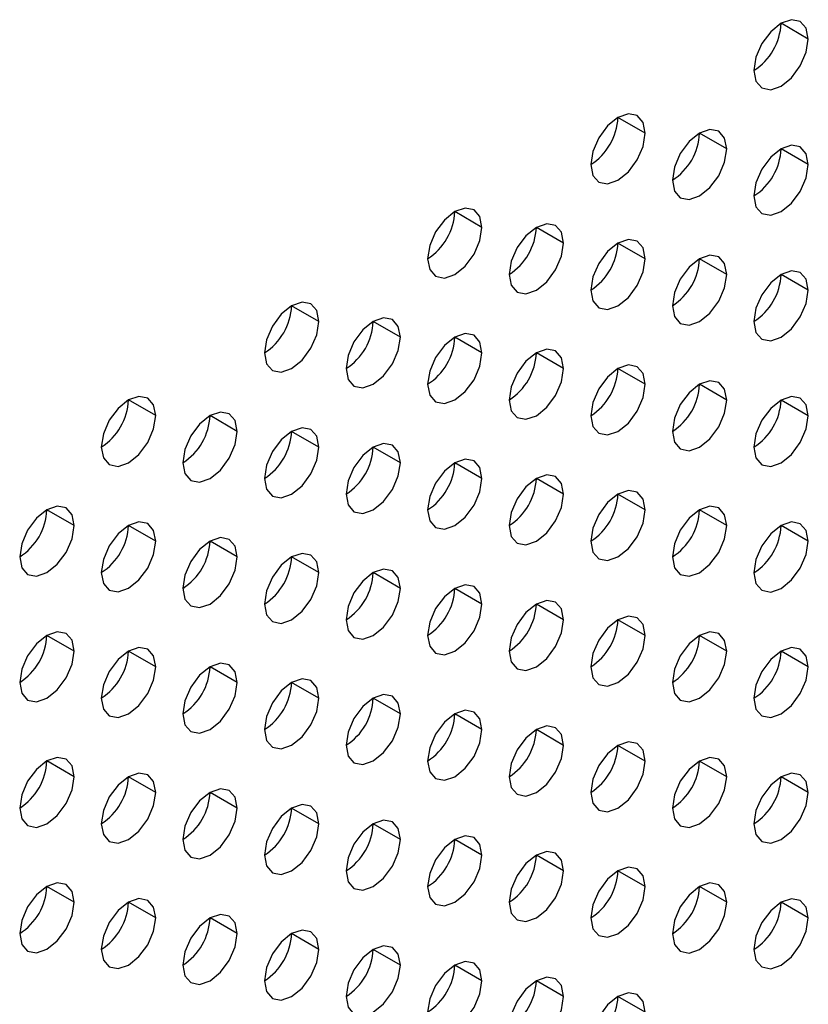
# Model space of a CAD drawing. Header units: millimetres. Extents: x 0 to 1118, y 0 to 864.
# Tile 341 of 438: x 982.29 to 984.34, y 682.05 to 684.61. Entities that reach past the tile are written whole.
import ezdxf

# ---------------------------------------------------------------- set-up
doc = ezdxf.new("R2010")
doc.units = ezdxf.units.MM

msp = doc.modelspace()

# ---------------------------------------------------------------- linework, layer by layer
at = {"color": 7, "linetype": 'Continuous', "lineweight": 25}
for p, q in [((984.341, 684.5645), (984.2703, 684.6053)), ((983.9168, 684.3196), (983.8461, 684.3604)), ((984.1289, 684.2787), (984.0582, 684.3195)), ((984.341, 684.2379), (984.2703, 684.2787)), ((983.4925, 684.0746), (983.4218, 684.1155)), ((983.7047, 684.0338), (983.6339, 684.0746)), ((983.9168, 683.993), (983.8461, 684.0338)), ((984.1289, 683.9521), (984.0582, 683.9929)), ((984.341, 683.9113), (984.2703, 683.9521)), ((983.0683, 683.8297), (982.9975, 683.8705)), ((983.2804, 683.7889), (983.2097, 683.8297)), ((983.4925, 683.748), (983.4218, 683.7888)), ((983.7047, 683.7072), (983.6339, 683.748)), ((983.9168, 683.6663), (983.8461, 683.7072)), ((984.1289, 683.6255), (984.0582, 683.6663)), ((982.644, 683.5848), (982.5733, 683.6256)), ((984.341, 683.5846), (984.2703, 683.6255)), ((982.8561, 683.544), (982.7854, 683.5848)), ((983.0683, 683.5031), (982.9975, 683.5439)), ((983.2804, 683.4623), (983.2097, 683.5031)), ((983.4925, 683.4214), (983.4218, 683.4622)), ((983.7047, 683.3806), (983.6339, 683.4214)), ((983.9168, 683.3397), (983.8461, 683.3805)), ((982.4319, 683.299), (982.3611, 683.3399)), ((984.1289, 683.2989), (984.0582, 683.3397)), ((982.644, 683.2582), (982.5733, 683.299)), ((984.341, 683.258), (984.2703, 683.2988)), ((982.8561, 683.2173), (982.7854, 683.2582)), ((983.0683, 683.1765), (982.9975, 683.2173)), ((983.2804, 683.1356), (983.2097, 683.1765)), ((983.4925, 683.0948), (983.4218, 683.1356)), ((983.7047, 683.0539), (983.6339, 683.0948)), ((983.9168, 683.0131), (983.8461, 683.0539)), ((982.4319, 682.9724), (982.3611, 683.0132)), ((984.1289, 682.9723), (984.0582, 683.0131)), ((982.644, 682.9316), (982.5733, 682.9724)), ((984.341, 682.9314), (984.2703, 682.9722)), ((982.8561, 682.8907), (982.7854, 682.9315)), ((983.0683, 682.8499), (982.9975, 682.8907)), ((983.2804, 682.809), (983.2097, 682.8498)), ((983.4925, 682.7682), (983.4218, 682.809)), ((983.7047, 682.7273), (983.6339, 682.7682)), ((983.9168, 682.6865), (983.8461, 682.7273)), ((982.4319, 682.6458), (982.3611, 682.6866)), ((984.1289, 682.6456), (984.0582, 682.6865)), ((982.644, 682.605), (982.5733, 682.6458)), ((984.341, 682.6048), (984.2703, 682.6456)), ((982.8561, 682.5641), (982.7854, 682.6049)), ((983.0683, 682.5233), (982.9975, 682.5641)), ((983.2804, 682.4824), (983.2097, 682.5232)), ((983.4925, 682.4416), (983.4218, 682.4824)), ((983.7047, 682.4007), (983.6339, 682.4415)), ((983.9168, 682.3599), (983.8461, 682.4007)), ((982.4319, 682.3192), (982.3611, 682.36)), ((984.1289, 682.319), (984.0582, 682.3598)), ((982.644, 682.2783), (982.5733, 682.3192)), ((984.341, 682.2782), (984.2703, 682.319)), ((982.8561, 682.2375), (982.7854, 682.2783)), ((983.0683, 682.1966), (982.9975, 682.2375)), ((983.2804, 682.1558), (983.2097, 682.1966)), ((983.4925, 682.1149), (983.4218, 682.1558)), ((983.7047, 682.0741), (983.6339, 682.1149)), ((983.9168, 682.0333), (983.8461, 682.0741))]:
    msp.add_line(p, q, dxfattribs=at)
at = {"color": 7, "linetype": 'Continuous', "lineweight": 25, "flags": 128}
for points in [[(984.341, 684.5645), (984.3357, 684.5926), (984.3203, 684.6103), (984.2974, 684.6147), (984.2703, 684.6053), (984.2433, 684.5835), (984.2203, 684.5525), (984.205, 684.5172), (984.1996, 684.4828)], [(984.1996, 684.4828), (984.205, 684.4547), (984.2203, 684.4371), (984.2433, 684.4326), (984.2703, 684.442), (984.2974, 684.4639), (984.3203, 684.4948), (984.3357, 684.5301), (984.341, 684.5645)], [(983.9168, 684.3196), (983.9114, 684.3477), (983.8961, 684.3653), (983.8731, 684.3698), (983.8461, 684.3604), (983.819, 684.3386), (983.7961, 684.3076), (983.7807, 684.2723), (983.7754, 684.2379)], [(983.7754, 684.2379), (983.7807, 684.2098), (983.7961, 684.1921), (983.819, 684.1877), (983.8461, 684.1971), (983.8731, 684.2189), (983.8961, 684.2499), (983.9114, 684.2852), (983.9168, 684.3196)], [(984.1289, 684.2787), (984.1235, 684.3069), (984.1082, 684.3245), (984.0853, 684.329), (984.0582, 684.3196), (984.0311, 684.2977), (984.0082, 684.2668), (983.9929, 684.2314), (983.9875, 684.1971)], [(984.341, 684.2379), (984.3357, 684.266), (984.3203, 684.2837), (984.2974, 684.2881), (984.2703, 684.2787), (984.2433, 684.2569), (984.2203, 684.2259), (984.205, 684.1906), (984.1996, 684.1562)], [(983.9875, 684.1971), (983.9929, 684.1689), (984.0082, 684.1513), (984.0311, 684.1468), (984.0582, 684.1562), (984.0853, 684.1781), (984.1082, 684.209), (984.1235, 684.2444), (984.1289, 684.2787)], [(984.1996, 684.1562), (984.205, 684.1281), (984.2203, 684.1105), (984.2433, 684.106), (984.2703, 684.1154), (984.2974, 684.1372), (984.3203, 684.1682), (984.3357, 684.2035), (984.341, 684.2379)], [(983.4925, 684.0746), (983.4871, 684.1028), (983.4718, 684.1204), (983.4489, 684.1249), (983.4218, 684.1155), (983.3947, 684.0936), (983.3718, 684.0627), (983.3565, 684.0274), (983.3511, 683.993)], [(983.7047, 684.0338), (983.6993, 684.0619), (983.6839, 684.0796), (983.661, 684.084), (983.6339, 684.0746), (983.6069, 684.0528), (983.5839, 684.0219), (983.5686, 683.9865), (983.5632, 683.9522)], [(983.3511, 683.993), (983.3565, 683.9649), (983.3718, 683.9472), (983.3947, 683.9428), (983.4218, 683.9522), (983.4489, 683.974), (983.4718, 684.005), (983.4871, 684.0403), (983.4925, 684.0746)], [(983.5632, 683.9522), (983.5686, 683.924), (983.5839, 683.9064), (983.6069, 683.9019), (983.6339, 683.9113), (983.661, 683.9332), (983.6839, 683.9641), (983.6993, 683.9994), (983.7047, 684.0338)], [(983.9168, 683.993), (983.9114, 684.0211), (983.8961, 684.0387), (983.8731, 684.0432), (983.8461, 684.0338), (983.819, 684.0119), (983.7961, 683.981), (983.7807, 683.9457), (983.7754, 683.9113)], [(984.1289, 683.9521), (984.1235, 683.9802), (984.1082, 683.9979), (984.0853, 684.0023), (984.0582, 683.9929), (984.0311, 683.9711), (984.0082, 683.9402), (983.9929, 683.9048), (983.9875, 683.8705)], [(983.7754, 683.9113), (983.7807, 683.8832), (983.7961, 683.8655), (983.819, 683.8611), (983.8461, 683.8705), (983.8731, 683.8923), (983.8961, 683.9233), (983.9114, 683.9586), (983.9168, 683.993)], [(983.9875, 683.8705), (983.9929, 683.8423), (984.0082, 683.8247), (984.0311, 683.8202), (984.0582, 683.8296), (984.0853, 683.8515), (984.1082, 683.8824), (984.1235, 683.9177), (984.1289, 683.9521)], [(984.341, 683.9113), (984.3357, 683.9394), (984.3203, 683.957), (984.2974, 683.9615), (984.2703, 683.9521), (984.2433, 683.9303), (984.2203, 683.8993), (984.205, 683.864), (984.1996, 683.8296)], [(984.1996, 683.8296), (984.205, 683.8015), (984.2203, 683.7838), (984.2433, 683.7794), (984.2703, 683.7888), (984.2974, 683.8106), (984.3203, 683.8416), (984.3357, 683.8769), (984.341, 683.9113)], [(983.0683, 683.8297), (983.0629, 683.8579), (983.0475, 683.8755), (983.0246, 683.88), (982.9975, 683.8706), (982.9705, 683.8487), (982.9475, 683.8178), (982.9322, 683.7824), (982.9268, 683.7481)], [(982.9268, 683.7481), (982.9322, 683.7199), (982.9475, 683.7023), (982.9705, 683.6978), (982.9975, 683.7072), (983.0246, 683.7291), (983.0475, 683.76), (983.0629, 683.7954), (983.0683, 683.8297)], [(983.2804, 683.7889), (983.275, 683.817), (983.2597, 683.8347), (983.2367, 683.8391), (983.2097, 683.8297), (983.1826, 683.8079), (983.1597, 683.7769), (983.1443, 683.7416), (983.139, 683.7072)], [(983.4925, 683.748), (983.4871, 683.7762), (983.4718, 683.7938), (983.4489, 683.7983), (983.4218, 683.7889), (983.3947, 683.767), (983.3718, 683.7361), (983.3565, 683.7007), (983.3511, 683.6664)], [(983.139, 683.7072), (983.1443, 683.6791), (983.1597, 683.6615), (983.1826, 683.657), (983.2097, 683.6664), (983.2367, 683.6882), (983.2597, 683.7192), (983.275, 683.7545), (983.2804, 683.7889)], [(983.3511, 683.6664), (983.3565, 683.6382), (983.3718, 683.6206), (983.3947, 683.6161), (983.4218, 683.6256), (983.4489, 683.6474), (983.4718, 683.6783), (983.4871, 683.7137), (983.4925, 683.748)], [(983.7047, 683.7072), (983.6993, 683.7353), (983.6839, 683.753), (983.661, 683.7574), (983.6339, 683.748), (983.6069, 683.7262), (983.5839, 683.6952), (983.5686, 683.6599), (983.5632, 683.6255)], [(983.5632, 683.6255), (983.5686, 683.5974), (983.5839, 683.5798), (983.6069, 683.5753), (983.6339, 683.5847), (983.661, 683.6065), (983.6839, 683.6375), (983.6993, 683.6728), (983.7047, 683.7072)], [(983.9168, 683.6663), (983.9114, 683.6945), (983.8961, 683.7121), (983.8731, 683.7166), (983.8461, 683.7072), (983.819, 683.6853), (983.7961, 683.6544), (983.7807, 683.619), (983.7754, 683.5847)], [(983.7754, 683.5847), (983.7807, 683.5566), (983.7961, 683.5389), (983.819, 683.5345), (983.8461, 683.5439), (983.8731, 683.5657), (983.8961, 683.5966), (983.9114, 683.632), (983.9168, 683.6663)], [(984.1289, 683.6255), (984.1235, 683.6536), (984.1082, 683.6713), (984.0853, 683.6757), (984.0582, 683.6663), (984.0311, 683.6445), (984.0082, 683.6135), (983.9929, 683.5782), (983.9875, 683.5438)], [(982.644, 683.5848), (982.6386, 683.6129), (982.6233, 683.6306), (982.6003, 683.635), (982.5733, 683.6256), (982.5462, 683.6038), (982.5233, 683.5729), (982.508, 683.5375), (982.5026, 683.5032)], [(983.9875, 683.5438), (983.9929, 683.5157), (984.0082, 683.4981), (984.0311, 683.4936), (984.0582, 683.503), (984.0853, 683.5249), (984.1082, 683.5558), (984.1235, 683.5911), (984.1289, 683.6255)], [(984.341, 683.5846), (984.3357, 683.6128), (984.3203, 683.6304), (984.2974, 683.6349), (984.2703, 683.6255), (984.2433, 683.6036), (984.2203, 683.5727), (984.205, 683.5374), (984.1996, 683.503)], [(982.8561, 683.544), (982.8507, 683.5721), (982.8354, 683.5897), (982.8125, 683.5942), (982.7854, 683.5848), (982.7584, 683.563), (982.7354, 683.532), (982.7201, 683.4967), (982.7147, 683.4623)], [(982.5026, 683.5032), (982.508, 683.475), (982.5233, 683.4574), (982.5462, 683.4529), (982.5733, 683.4623), (982.6003, 683.4842), (982.6233, 683.5151), (982.6386, 683.5504), (982.644, 683.5848)], [(984.1996, 683.503), (984.205, 683.4749), (984.2203, 683.4572), (984.2433, 683.4528), (984.2703, 683.4622), (984.2974, 683.484), (984.3203, 683.5149), (984.3357, 683.5503), (984.341, 683.5846)], [(982.7147, 683.4623), (982.7201, 683.4342), (982.7354, 683.4165), (982.7584, 683.4121), (982.7854, 683.4215), (982.8125, 683.4433), (982.8354, 683.4743), (982.8507, 683.5096), (982.8561, 683.544)], [(983.0683, 683.5031), (983.0629, 683.5312), (983.0475, 683.5489), (983.0246, 683.5533), (982.9975, 683.5439), (982.9705, 683.5221), (982.9475, 683.4912), (982.9322, 683.4558), (982.9268, 683.4215)], [(983.2804, 683.4623), (983.275, 683.4904), (983.2597, 683.508), (983.2367, 683.5125), (983.2097, 683.5031), (983.1826, 683.4813), (983.1597, 683.4503), (983.1443, 683.415), (983.139, 683.3806)], [(982.9268, 683.4215), (982.9322, 683.3933), (982.9475, 683.3757), (982.9705, 683.3712), (982.9975, 683.3806), (983.0246, 683.4025), (983.0475, 683.4334), (983.0629, 683.4688), (983.0683, 683.5031)], [(983.139, 683.3806), (983.1443, 683.3525), (983.1597, 683.3348), (983.1826, 683.3304), (983.2097, 683.3398), (983.2367, 683.3616), (983.2597, 683.3926), (983.275, 683.4279), (983.2804, 683.4623)], [(983.4925, 683.4214), (983.4871, 683.4496), (983.4718, 683.4672), (983.4489, 683.4717), (983.4218, 683.4622), (983.3947, 683.4404), (983.3718, 683.4095), (983.3565, 683.3741), (983.3511, 683.3398)], [(983.3511, 683.3398), (983.3565, 683.3116), (983.3718, 683.294), (983.3947, 683.2895), (983.4218, 683.2989), (983.4489, 683.3208), (983.4718, 683.3517), (983.4871, 683.3871), (983.4925, 683.4214)], [(983.7047, 683.3806), (983.6993, 683.4087), (983.6839, 683.4263), (983.661, 683.4308), (983.6339, 683.4214), (983.6069, 683.3996), (983.5839, 683.3686), (983.5686, 683.3333), (983.5632, 683.2989)], [(983.9168, 683.3397), (983.9114, 683.3679), (983.8961, 683.3855), (983.8731, 683.39), (983.8461, 683.3806), (983.819, 683.3587), (983.7961, 683.3278), (983.7807, 683.2924), (983.7754, 683.2581)], [(983.5632, 683.2989), (983.5686, 683.2708), (983.5839, 683.2531), (983.6069, 683.2487), (983.6339, 683.2581), (983.661, 683.2799), (983.6839, 683.3109), (983.6993, 683.3462), (983.7047, 683.3806)], [(982.4319, 683.299), (982.4265, 683.3272), (982.4111, 683.3448), (982.3882, 683.3493), (982.3611, 683.3399), (982.3341, 683.318), (982.3111, 683.2871), (982.2958, 683.2517), (982.2904, 683.2174)], [(983.7754, 683.2581), (983.7807, 683.2299), (983.7961, 683.2123), (983.819, 683.2078), (983.8461, 683.2172), (983.8731, 683.2391), (983.8961, 683.27), (983.9114, 683.3054), (983.9168, 683.3397)], [(984.1289, 683.2989), (984.1235, 683.327), (984.1082, 683.3447), (984.0853, 683.3491), (984.0582, 683.3397), (984.0311, 683.3179), (984.0082, 683.2869), (983.9929, 683.2516), (983.9875, 683.2172)], [(982.644, 683.2582), (982.6386, 683.2863), (982.6233, 683.304), (982.6003, 683.3084), (982.5733, 683.299), (982.5462, 683.2772), (982.5233, 683.2462), (982.508, 683.2109), (982.5026, 683.1765)], [(984.341, 683.258), (984.3357, 683.2862), (984.3203, 683.3038), (984.2974, 683.3083), (984.2703, 683.2989), (984.2433, 683.277), (984.2203, 683.2461), (984.205, 683.2107), (984.1996, 683.1764)], [(982.2904, 683.2174), (982.2958, 683.1892), (982.3111, 683.1716), (982.3341, 683.1672), (982.3611, 683.1766), (982.3882, 683.1984), (982.4111, 683.2293), (982.4265, 683.2647), (982.4319, 683.299)], [(983.9875, 683.2172), (983.9929, 683.1891), (984.0082, 683.1714), (984.0311, 683.167), (984.0582, 683.1764), (984.0853, 683.1982), (984.1082, 683.2292), (984.1235, 683.2645), (984.1289, 683.2989)], [(982.5026, 683.1765), (982.508, 683.1484), (982.5233, 683.1308), (982.5462, 683.1263), (982.5733, 683.1357), (982.6003, 683.1575), (982.6233, 683.1885), (982.6386, 683.2238), (982.644, 683.2582)], [(982.8561, 683.2173), (982.8507, 683.2455), (982.8354, 683.2631), (982.8125, 683.2676), (982.7854, 683.2582), (982.7584, 683.2363), (982.7354, 683.2054), (982.7201, 683.1701), (982.7147, 683.1357)], [(984.1996, 683.1764), (984.205, 683.1482), (984.2203, 683.1306), (984.2433, 683.1261), (984.2703, 683.1356), (984.2974, 683.1574), (984.3203, 683.1883), (984.3357, 683.2237), (984.341, 683.258)], [(982.7147, 683.1357), (982.7201, 683.1076), (982.7354, 683.0899), (982.7584, 683.0855), (982.7854, 683.0949), (982.8125, 683.1167), (982.8354, 683.1476), (982.8507, 683.183), (982.8561, 683.2173)], [(983.0683, 683.1765), (983.0629, 683.2046), (983.0475, 683.2223), (983.0246, 683.2267), (982.9975, 683.2173), (982.9705, 683.1955), (982.9475, 683.1645), (982.9322, 683.1292), (982.9268, 683.0948)], [(983.2804, 683.1356), (983.275, 683.1638), (983.2597, 683.1814), (983.2367, 683.1859), (983.2097, 683.1765), (983.1826, 683.1546), (983.1597, 683.1237), (983.1443, 683.0884), (983.139, 683.054)], [(982.9268, 683.0948), (982.9322, 683.0667), (982.9475, 683.0491), (982.9705, 683.0446), (982.9975, 683.054), (983.0246, 683.0759), (983.0475, 683.1068), (983.0629, 683.1421), (983.0683, 683.1765)], [(983.139, 683.054), (983.1443, 683.0259), (983.1597, 683.0082), (983.1826, 683.0038), (983.2097, 683.0132), (983.2367, 683.035), (983.2597, 683.0659), (983.275, 683.1013), (983.2804, 683.1356)], [(983.4925, 683.0948), (983.4871, 683.1229), (983.4718, 683.1406), (983.4489, 683.145), (983.4218, 683.1356), (983.3947, 683.1138), (983.3718, 683.0828), (983.3565, 683.0475), (983.3511, 683.0132)], [(983.7047, 683.0539), (983.6993, 683.0821), (983.6839, 683.0997), (983.661, 683.1042), (983.6339, 683.0948), (983.6069, 683.0729), (983.5839, 683.042), (983.5686, 683.0067), (983.5632, 682.9723)], [(983.3511, 683.0132), (983.3565, 682.985), (983.3718, 682.9674), (983.3947, 682.9629), (983.4218, 682.9723), (983.4489, 682.9942), (983.4718, 683.0251), (983.4871, 683.0604), (983.4925, 683.0948)], [(983.5632, 682.9723), (983.5686, 682.9442), (983.5839, 682.9265), (983.6069, 682.9221), (983.6339, 682.9315), (983.661, 682.9533), (983.6839, 682.9843), (983.6993, 683.0196), (983.7047, 683.0539)], [(983.9168, 683.0131), (983.9114, 683.0412), (983.8961, 683.0589), (983.8731, 683.0633), (983.8461, 683.0539), (983.819, 683.0321), (983.7961, 683.0012), (983.7807, 682.9658), (983.7754, 682.9315)], [(982.4319, 682.9724), (982.4265, 683.0006), (982.4111, 683.0182), (982.3882, 683.0227), (982.3611, 683.0132), (982.3341, 682.9914), (982.3111, 682.9605), (982.2958, 682.9251), (982.2904, 682.8908)], [(983.7754, 682.9315), (983.7807, 682.9033), (983.7961, 682.8857), (983.819, 682.8812), (983.8461, 682.8906), (983.8731, 682.9125), (983.8961, 682.9434), (983.9114, 682.9787), (983.9168, 683.0131)], [(984.1289, 682.9723), (984.1235, 683.0004), (984.1082, 683.018), (984.0853, 683.0225), (984.0582, 683.0131), (984.0311, 682.9913), (984.0082, 682.9603), (983.9929, 682.925), (983.9875, 682.8906)], [(982.644, 682.9316), (982.6386, 682.9597), (982.6233, 682.9773), (982.6003, 682.9818), (982.5733, 682.9724), (982.5462, 682.9506), (982.5233, 682.9196), (982.508, 682.8843), (982.5026, 682.8499)], [(984.341, 682.9314), (984.3357, 682.9595), (984.3203, 682.9772), (984.2974, 682.9816), (984.2703, 682.9722), (984.2433, 682.9504), (984.2203, 682.9195), (984.205, 682.8841), (984.1996, 682.8498)], [(982.2904, 682.8908), (982.2958, 682.8626), (982.3111, 682.845), (982.3341, 682.8405), (982.3611, 682.8499), (982.3882, 682.8718), (982.4111, 682.9027), (982.4265, 682.9381), (982.4319, 682.9724)], [(983.9875, 682.8906), (983.9929, 682.8625), (984.0082, 682.8448), (984.0311, 682.8404), (984.0582, 682.8498), (984.0853, 682.8716), (984.1082, 682.9026), (984.1235, 682.9379), (984.1289, 682.9723)], [(982.5026, 682.8499), (982.508, 682.8218), (982.5233, 682.8041), (982.5462, 682.7997), (982.5733, 682.8091), (982.6003, 682.8309), (982.6233, 682.8619), (982.6386, 682.8972), (982.644, 682.9316)], [(982.8561, 682.8907), (982.8507, 682.9189), (982.8354, 682.9365), (982.8125, 682.941), (982.7854, 682.9316), (982.7584, 682.9097), (982.7354, 682.8788), (982.7201, 682.8434), (982.7147, 682.8091)], [(984.1996, 682.8498), (984.205, 682.8216), (984.2203, 682.804), (984.2433, 682.7995), (984.2703, 682.8089), (984.2974, 682.8308), (984.3203, 682.8617), (984.3357, 682.8971), (984.341, 682.9314)], [(983.0683, 682.8499), (983.0629, 682.878), (983.0475, 682.8957), (983.0246, 682.9001), (982.9975, 682.8907), (982.9705, 682.8689), (982.9475, 682.8379), (982.9322, 682.8026), (982.9268, 682.7682)], [(982.7147, 682.8091), (982.7201, 682.7809), (982.7354, 682.7633), (982.7584, 682.7588), (982.7854, 682.7682), (982.8125, 682.7901), (982.8354, 682.821), (982.8507, 682.8564), (982.8561, 682.8907)], [(982.9268, 682.7682), (982.9322, 682.7401), (982.9475, 682.7225), (982.9705, 682.718), (982.9975, 682.7274), (983.0246, 682.7492), (983.0475, 682.7802), (983.0629, 682.8155), (983.0683, 682.8499)], [(983.2804, 682.809), (983.275, 682.8372), (983.2597, 682.8548), (983.2367, 682.8593), (983.2097, 682.8499), (983.1826, 682.828), (983.1597, 682.7971), (983.1443, 682.7617), (983.139, 682.7274)], [(983.139, 682.7274), (983.1443, 682.6992), (983.1597, 682.6816), (983.1826, 682.6771), (983.2097, 682.6866), (983.2367, 682.7084), (983.2597, 682.7393), (983.275, 682.7747), (983.2804, 682.809)], [(983.4925, 682.7682), (983.4871, 682.7963), (983.4718, 682.814), (983.4489, 682.8184), (983.4218, 682.809), (983.3947, 682.7872), (983.3718, 682.7562), (983.3565, 682.7209), (983.3511, 682.6865)], [(983.7047, 682.7273), (983.6993, 682.7555), (983.6839, 682.7731), (983.661, 682.7776), (983.6339, 682.7682), (983.6069, 682.7463), (983.5839, 682.7154), (983.5686, 682.68), (983.5632, 682.6457)], [(983.3511, 682.6865), (983.3565, 682.6584), (983.3718, 682.6408), (983.3947, 682.6363), (983.4218, 682.6457), (983.4489, 682.6675), (983.4718, 682.6985), (983.4871, 682.7338), (983.4925, 682.7682)], [(983.5632, 682.6457), (983.5686, 682.6176), (983.5839, 682.5999), (983.6069, 682.5955), (983.6339, 682.6049), (983.661, 682.6267), (983.6839, 682.6576), (983.6993, 682.693), (983.7047, 682.7273)], [(983.9168, 682.6865), (983.9114, 682.7146), (983.8961, 682.7323), (983.8731, 682.7367), (983.8461, 682.7273), (983.819, 682.7055), (983.7961, 682.6745), (983.7807, 682.6392), (983.7754, 682.6048)], [(982.4319, 682.6458), (982.4265, 682.6739), (982.4111, 682.6916), (982.3882, 682.696), (982.3611, 682.6866), (982.3341, 682.6648), (982.3111, 682.6339), (982.2958, 682.5985), (982.2904, 682.5642)], [(984.1289, 682.6456), (984.1235, 682.6738), (984.1082, 682.6914), (984.0853, 682.6959), (984.0582, 682.6865), (984.0311, 682.6646), (984.0082, 682.6337), (983.9929, 682.5984), (983.9875, 682.564)], [(983.7754, 682.6048), (983.7807, 682.5767), (983.7961, 682.5591), (983.819, 682.5546), (983.8461, 682.564), (983.8731, 682.5858), (983.8961, 682.6168), (983.9114, 682.6521), (983.9168, 682.6865)], [(982.2904, 682.5642), (982.2958, 682.536), (982.3111, 682.5184), (982.3341, 682.5139), (982.3611, 682.5233), (982.3882, 682.5452), (982.4111, 682.5761), (982.4265, 682.6114), (982.4319, 682.6458)], [(982.644, 682.605), (982.6386, 682.6331), (982.6233, 682.6507), (982.6003, 682.6552), (982.5733, 682.6458), (982.5462, 682.6239), (982.5233, 682.593), (982.508, 682.5577), (982.5026, 682.5233)], [(983.9875, 682.564), (983.9929, 682.5359), (984.0082, 682.5182), (984.0311, 682.5138), (984.0582, 682.5232), (984.0853, 682.545), (984.1082, 682.5759), (984.1235, 682.6113), (984.1289, 682.6456)], [(984.341, 682.6048), (984.3357, 682.6329), (984.3203, 682.6506), (984.2974, 682.655), (984.2703, 682.6456), (984.2433, 682.6238), (984.2203, 682.5928), (984.205, 682.5575), (984.1996, 682.5232)], [(982.5026, 682.5233), (982.508, 682.4952), (982.5233, 682.4775), (982.5462, 682.4731), (982.5733, 682.4825), (982.6003, 682.5043), (982.6233, 682.5353), (982.6386, 682.5706), (982.644, 682.605)], [(982.8561, 682.5641), (982.8507, 682.5922), (982.8354, 682.6099), (982.8125, 682.6143), (982.7854, 682.6049), (982.7584, 682.5831), (982.7354, 682.5522), (982.7201, 682.5168), (982.7147, 682.4825)], [(984.1996, 682.5232), (984.205, 682.495), (984.2203, 682.4774), (984.2433, 682.4729), (984.2703, 682.4823), (984.2974, 682.5042), (984.3203, 682.5351), (984.3357, 682.5704), (984.341, 682.6048)], [(983.0683, 682.5233), (983.0629, 682.5514), (983.0475, 682.569), (983.0246, 682.5735), (982.9975, 682.5641), (982.9705, 682.5423), (982.9475, 682.5113), (982.9322, 682.476), (982.9268, 682.4416)], [(982.7147, 682.4825), (982.7201, 682.4543), (982.7354, 682.4367), (982.7584, 682.4322), (982.7854, 682.4416), (982.8125, 682.4635), (982.8354, 682.4944), (982.8507, 682.5297), (982.8561, 682.5641)], [(982.9268, 682.4416), (982.9322, 682.4135), (982.9475, 682.3958), (982.9705, 682.3914), (982.9975, 682.4008), (983.0246, 682.4226), (983.0475, 682.4536), (983.0629, 682.4889), (983.0683, 682.5233)], [(983.2804, 682.4824), (983.275, 682.5106), (983.2597, 682.5282), (983.2367, 682.5326), (983.2097, 682.5232), (983.1826, 682.5014), (983.1597, 682.4705), (983.1443, 682.4351), (983.139, 682.4008)], [(983.4925, 682.4416), (983.4871, 682.4697), (983.4718, 682.4873), (983.4489, 682.4918), (983.4218, 682.4824), (983.3947, 682.4606), (983.3718, 682.4296), (983.3565, 682.3943), (983.3511, 682.3599)], [(983.139, 682.4008), (983.1443, 682.3726), (983.1597, 682.355), (983.1826, 682.3505), (983.2097, 682.3599), (983.2367, 682.3818), (983.2597, 682.4127), (983.275, 682.4481), (983.2804, 682.4824)], [(983.3511, 682.3599), (983.3565, 682.3318), (983.3718, 682.3141), (983.3947, 682.3097), (983.4218, 682.3191), (983.4489, 682.3409), (983.4718, 682.3719), (983.4871, 682.4072), (983.4925, 682.4416)], [(983.7047, 682.4007), (983.6993, 682.4289), (983.6839, 682.4465), (983.661, 682.451), (983.6339, 682.4416), (983.6069, 682.4197), (983.5839, 682.3888), (983.5686, 682.3534), (983.5632, 682.3191)], [(983.5632, 682.3191), (983.5686, 682.2909), (983.5839, 682.2733), (983.6069, 682.2688), (983.6339, 682.2782), (983.661, 682.3001), (983.6839, 682.331), (983.6993, 682.3664), (983.7047, 682.4007)], [(983.9168, 682.3599), (983.9114, 682.388), (983.8961, 682.4057), (983.8731, 682.4101), (983.8461, 682.4007), (983.819, 682.3789), (983.7961, 682.3479), (983.7807, 682.3126), (983.7754, 682.2782)], [(982.4319, 682.3192), (982.4265, 682.3473), (982.4111, 682.365), (982.3882, 682.3694), (982.3611, 682.36), (982.3341, 682.3382), (982.3111, 682.3072), (982.2958, 682.2719), (982.2904, 682.2375)], [(983.7754, 682.2782), (983.7807, 682.2501), (983.7961, 682.2324), (983.819, 682.228), (983.8461, 682.2374), (983.8731, 682.2592), (983.8961, 682.2902), (983.9114, 682.3255), (983.9168, 682.3599)], [(984.1289, 682.319), (984.1235, 682.3472), (984.1082, 682.3648), (984.0853, 682.3693), (984.0582, 682.3599), (984.0311, 682.338), (984.0082, 682.3071), (983.9929, 682.2717), (983.9875, 682.2374)], [(982.2904, 682.2375), (982.2958, 682.2094), (982.3111, 682.1918), (982.3341, 682.1873), (982.3611, 682.1967), (982.3882, 682.2185), (982.4111, 682.2495), (982.4265, 682.2848), (982.4319, 682.3192)], [(982.644, 682.2783), (982.6386, 682.3065), (982.6233, 682.3241), (982.6003, 682.3286), (982.5733, 682.3192), (982.5462, 682.2973), (982.5233, 682.2664), (982.508, 682.231), (982.5026, 682.1967)], [(983.9875, 682.2374), (983.9929, 682.2092), (984.0082, 682.1916), (984.0311, 682.1871), (984.0582, 682.1965), (984.0853, 682.2184), (984.1082, 682.2493), (984.1235, 682.2847), (984.1289, 682.319)], [(984.341, 682.2782), (984.3357, 682.3063), (984.3203, 682.324), (984.2974, 682.3284), (984.2703, 682.319), (984.2433, 682.2972), (984.2203, 682.2662), (984.205, 682.2309), (984.1996, 682.1965)], [(982.8561, 682.2375), (982.8507, 682.2656), (982.8354, 682.2833), (982.8125, 682.2877), (982.7854, 682.2783), (982.7584, 682.2565), (982.7354, 682.2255), (982.7201, 682.1902), (982.7147, 682.1558)], [(982.5026, 682.1967), (982.508, 682.1686), (982.5233, 682.1509), (982.5462, 682.1465), (982.5733, 682.1559), (982.6003, 682.1777), (982.6233, 682.2086), (982.6386, 682.244), (982.644, 682.2783)], [(984.1996, 682.1965), (984.205, 682.1684), (984.2203, 682.1508), (984.2433, 682.1463), (984.2703, 682.1557), (984.2974, 682.1775), (984.3203, 682.2085), (984.3357, 682.2438), (984.341, 682.2782)], [(982.7147, 682.1558), (982.7201, 682.1277), (982.7354, 682.1101), (982.7584, 682.1056), (982.7854, 682.115), (982.8125, 682.1369), (982.8354, 682.1678), (982.8507, 682.2031), (982.8561, 682.2375)], [(983.0683, 682.1966), (983.0629, 682.2248), (983.0475, 682.2424), (983.0246, 682.2469), (982.9975, 682.2375), (982.9705, 682.2156), (982.9475, 682.1847), (982.9322, 682.1494), (982.9268, 682.115)], [(982.9268, 682.115), (982.9322, 682.0869), (982.9475, 682.0692), (982.9705, 682.0648), (982.9975, 682.0742), (983.0246, 682.096), (983.0475, 682.1269), (983.0629, 682.1623), (983.0683, 682.1966)], [(983.2804, 682.1558), (983.275, 682.1839), (983.2597, 682.2016), (983.2367, 682.206), (983.2097, 682.1966), (983.1826, 682.1748), (983.1597, 682.1438), (983.1443, 682.1085), (983.139, 682.0742)], [(983.139, 682.0742), (983.1443, 682.046), (983.1597, 682.0284), (983.1826, 682.0239), (983.2097, 682.0333), (983.2367, 682.0552), (983.2597, 682.0861), (983.275, 682.1214), (983.2804, 682.1558)], [(983.4925, 682.1149), (983.4871, 682.1431), (983.4718, 682.1607), (983.4489, 682.1652), (983.4218, 682.1558), (983.3947, 682.1339), (983.3718, 682.103), (983.3565, 682.0677), (983.3511, 682.0333)], [(983.3511, 682.0333), (983.3565, 682.0052), (983.3718, 681.9875), (983.3947, 681.9831), (983.4218, 681.9925), (983.4489, 682.0143), (983.4718, 682.0453), (983.4871, 682.0806), (983.4925, 682.1149)], [(983.7047, 682.0741), (983.6993, 682.1022), (983.6839, 682.1199), (983.661, 682.1243), (983.6339, 682.1149), (983.6069, 682.0931), (983.5839, 682.0622), (983.5686, 682.0268), (983.5632, 681.9925)], [(983.9168, 682.0333), (983.9114, 682.0614), (983.8961, 682.079), (983.8731, 682.0835), (983.8461, 682.0741), (983.819, 682.0523), (983.7961, 682.0213), (983.7807, 681.986), (983.7754, 681.9516)], [(983.5632, 681.9925), (983.5686, 681.9643), (983.5839, 681.9467), (983.6069, 681.9422), (983.6339, 681.9516), (983.661, 681.9735), (983.6839, 682.0044), (983.6993, 682.0397), (983.7047, 682.0741)]]:
    msp.add_lwpolyline(points, dxfattribs=at)
at = {"color": 7, "linetype": 'Continuous', "lineweight": 25}
for centre in [(984.1168, 684.6123), (983.6926, 684.3674), (983.9047, 684.3265), (984.1168, 684.2857), (983.2683, 684.1225), (983.4804, 684.0816), (983.6926, 684.0408), (983.9047, 683.9999), (984.1168, 683.9591), (982.844, 683.8775), (983.0562, 683.8367), (983.2683, 683.7958), (983.4804, 683.755), (983.6926, 683.7141), (983.9047, 683.6733), (982.4198, 683.6326), (984.1168, 683.6324), (982.6319, 683.5918), (982.844, 683.5509), (983.0562, 683.5101), (983.2683, 683.4692), (983.4804, 683.4284), (983.6926, 683.3875), (982.2076, 683.3468), (983.9047, 683.3467), (982.4198, 683.306), (984.1168, 683.3058), (982.6319, 683.2651), (982.844, 683.2243), (983.0562, 683.1834), (983.2683, 683.1426), (983.4804, 683.1018), (983.6926, 683.0609), (982.2076, 683.0202), (983.9047, 683.0201), (982.4198, 682.9794), (984.1168, 682.9792), (982.6319, 682.9385), (982.844, 682.8977), (983.0562, 682.8568), (983.2683, 682.816), (983.4804, 682.7751), (983.6926, 682.7343), (982.2076, 682.6936), (983.9047, 682.6934), (982.4198, 682.6528), (984.1168, 682.6526), (982.6319, 682.6119), (982.844, 682.5711), (983.0562, 682.5302), (983.2683, 682.4894), (983.4804, 682.4485), (983.6926, 682.4077), (982.2076, 682.367), (983.9047, 682.3668), (982.4198, 682.3261), (984.1168, 682.326), (982.6319, 682.2853), (982.844, 682.2444), (983.0562, 682.2036), (983.2683, 682.1628), (983.4804, 682.1219), (983.6926, 682.0811)]:
    msp.add_arc(centre, 0.1537, 302.6055, 357.3945, dxfattribs=at)

doc.saveas('drawing.dxf')
